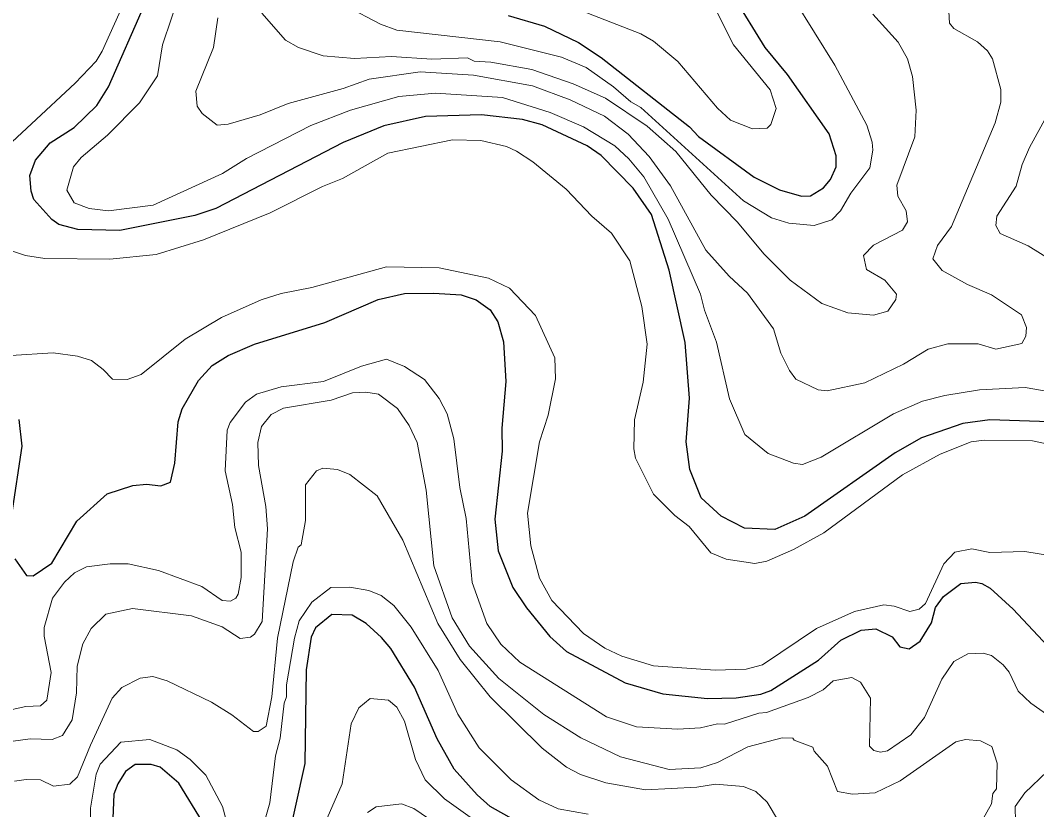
# Model space of a CAD drawing. Extents: x 673.3 to 698.5, y 6984.3 to 7012.3.
# Drawn here: x 693.559 to 694.91, y 6989.644 to 6990.693 of the extents above; entities that cross this region are included whole.
import ezdxf

# ---------------------------------------------------------------- set-up
doc = ezdxf.new("R2010")
doc.units = 0
doc.header["$LTSCALE"] = 0.032
doc.layers.add('1', color=7, linetype='Continuous', lineweight=25)
doc.layers.add('2', color=7, linetype='Continuous', lineweight=13)

msp = doc.modelspace()

# ---------------------------------------------------------------- linework, layer by layer
at = {"layer": '1'}
for points in [[(694.9397, 6990.1589), (694.8475, 6990.1621), (694.8117, 6990.1572), (694.7568, 6990.1384), (694.7215, 6990.1184), (694.6013, 6990.0339), (694.5616, 6990.0165), (694.5215, 6990.0182), (694.4902, 6990.0342), (694.4637, 6990.0582), (694.4485, 6990.0959), (694.4436, 6990.133), (694.4484, 6990.191), (694.4422, 6990.2649), (694.4213, 6990.3609), (694.3977, 6990.4353), (694.3732, 6990.4703), (694.3306, 6990.5137), (694.3121, 6990.5264), (694.2521, 6990.5542), (694.2263, 6990.5615), (694.1716, 6990.5678), (694.0971, 6990.5653), (694.0417, 6990.553), (693.9879, 6990.5309), (693.8185, 6990.443), (693.7908, 6990.4338), (693.691, 6990.4139), (693.6351, 6990.4154), (693.6098, 6990.4219), (693.6006, 6990.4286), (693.5765, 6990.4549), (693.5729, 6990.4662), (693.5714, 6990.4871), (693.5786, 6990.5072), (693.5982, 6990.5303), (693.6302, 6990.551), (693.6602, 6990.5802), (693.6757, 6990.6047), (693.7243, 6990.7149)], [(694.2069, 6990.6999), (694.2556, 6990.6857), (694.3007, 6990.664), (694.3309, 6990.6437), (694.4482, 6990.5516), (694.4603, 6990.5387), (694.5342, 6990.4848), (694.5678, 6990.4678), (694.5971, 6990.4595), (694.6091, 6990.4599), (694.6263, 6990.4705), (694.6356, 6990.4815), (694.643, 6990.4986), (694.643, 6990.5132), (694.634, 6990.5425), (694.5786, 6990.6213), (694.5487, 6990.6571), (694.5066, 6990.7259)], [(693.5511, 6989.9771), (693.5668, 6989.955), (693.5756, 6989.9547), (693.6004, 6989.9716), (693.6336, 6990.0272), (693.6741, 6990.0636), (693.7082, 6990.075), (693.7263, 6990.0766), (693.7455, 6990.0743), (693.7584, 6990.0792), (693.7642, 6990.1044), (693.7683, 6990.1594), (693.7738, 6990.1769), (693.7953, 6990.2144), (693.8138, 6990.2343), (693.8351, 6990.2477), (693.8697, 6990.2627), (693.9635, 6990.2915), (694.0341, 6990.3219), (694.0694, 6990.3299), (694.1085, 6990.3307), (694.1446, 6990.3283), (694.1647, 6990.3215), (694.1834, 6990.3083), (694.1934, 6990.2922), (694.201, 6990.2659), (694.204, 6990.2132), (694.1989, 6990.1509), (694.1992, 6990.1203), (694.1895, 6990.0301), (694.1937, 6989.988), (694.2132, 6989.9393), (694.2314, 6989.912), (694.2624, 6989.8742), (694.2846, 6989.8539), (694.3625, 6989.8123), (694.4127, 6989.7977), (694.472, 6989.7916), (694.5101, 6989.7926), (694.5429, 6989.7972), (694.5563, 6989.8021), (694.6196, 6989.8425), (694.6495, 6989.869), (694.6766, 6989.8826), (694.6958, 6989.8841), (694.7175, 6989.8734), (694.7278, 6989.8601), (694.7403, 6989.8578), (694.7547, 6989.8677), (694.7697, 6989.8921), (694.775, 6989.9128), (694.7858, 6989.927), (694.8089, 6989.9446), (694.8284, 6989.9464), (694.8368, 6989.9447), (694.848, 6989.9384), (694.8786, 6989.9103), (694.9311, 6989.8541)], [(693.5567, 6990.1627), (693.5607, 6990.1269), (693.547, 6990.0357)], [(694.241, 6989.6156), (694.1831, 6989.6482), (694.1657, 6989.6637), (694.1352, 6989.6978), (694.1128, 6989.7379), (694.0826, 6989.8066), (694.0511, 6989.8582), (694.0389, 6989.8728), (694.0182, 6989.8911), (693.9999, 6989.9022), (693.9725, 6989.9033), (693.9509, 6989.8855), (693.9452, 6989.8731), (693.9387, 6989.8299), (693.9369, 6989.705), (693.9101, 6989.5851)], [(693.8008, 6989.6274), (693.7691, 6989.6792), (693.7444, 6989.7005), (693.7325, 6989.7037), (693.7111, 6989.7038), (693.6984, 6989.6947), (693.6881, 6989.6783), (693.6829, 6989.6643), (693.6796, 6989.5897)]]:
    msp.add_lwpolyline(points, dxfattribs=at)
at = {"layer": '2'}
for points in [[(693.7717, 6990.732), (693.7478, 6990.6607), (693.7408, 6990.6195), (693.7172, 6990.5835), (693.6747, 6990.5408), (693.6393, 6990.5111), (693.6295, 6990.4984), (693.6203, 6990.4677), (693.63, 6990.4505), (693.6499, 6990.4433), (693.676, 6990.4399), (693.7352, 6990.4476), (693.8273, 6990.4897), (693.8591, 6990.5096), (693.9449, 6990.5533), (693.9974, 6990.574), (694.0616, 6990.5921), (694.1104, 6990.5963)], [(694.5871, 6990.7208), (694.6413, 6990.6337), (694.6837, 6990.5539), (694.691, 6990.5311), (694.6918, 6990.5208), (694.6877, 6990.497), (694.6626, 6990.4635), (694.649, 6990.4399), (694.6375, 6990.4279), (694.614, 6990.4204), (694.5801, 6990.4234), (694.5573, 6990.4307), (694.5198, 6990.4531), (694.3834, 6990.5773), (694.3701, 6990.5849), (694.3471, 6990.6048), (694.3108, 6990.6305), (694.278, 6990.6444), (694.1967, 6990.6646), (694.0593, 6990.6803), (694.0374, 6990.6881), (693.9917, 6990.7122)], [(694.2959, 6990.7095), (694.3835, 6990.6755), (694.4001, 6990.6656), (694.4327, 6990.6387), (694.4852, 6990.5766), (694.5027, 6990.5606), (694.532, 6990.5491), (694.5516, 6990.5499), (694.5565, 6990.5546), (694.5632, 6990.5759), (694.5552, 6990.6007), (694.5065, 6990.6608), (694.4776, 6990.7187)], [(693.7391, 6990.3821), (693.6778, 6990.3756), (693.5912, 6990.3765), (693.5653, 6990.3807), (693.5442, 6990.3875), (693.5097, 6990.4135), (693.4999, 6990.4359), (693.4963, 6990.4506), (693.4989, 6990.4737), (693.5151, 6990.5017), (693.6313, 6990.6099), (693.6594, 6990.6389), (693.6676, 6990.6522), (693.694, 6990.7113)], [(694.7929, 6990.705), (694.7936, 6990.6897), (694.7997, 6990.6823), (694.8311, 6990.6648), (694.8445, 6990.6529), (694.8511, 6990.6422), (694.862, 6990.6014), (694.862, 6990.5846), (694.8547, 6990.5572), (694.7963, 6990.419), (694.778, 6990.3941), (694.7718, 6990.3762), (694.784, 6990.3605), (694.8179, 6990.3419), (694.8496, 6990.3285), (694.8895, 6990.3016), (694.8962, 6990.2848), (694.8954, 6990.2732), (694.8898, 6990.2634), (694.8556, 6990.2559), (694.8319, 6990.2631), (694.7915, 6990.2632), (694.7655, 6990.2559), (694.7326, 6990.2362), (694.6813, 6990.2111), (694.631, 6990.2005), (694.6191, 6990.202), (694.5896, 6990.2164), (694.5811, 6990.2276), (694.5698, 6990.2509), (694.56, 6990.2833), (694.5251, 6990.3306), (694.5007, 6990.3533), (694.4697, 6990.3875), (694.4229, 6990.4733), (694.3946, 6990.5124), (694.3666, 6990.5421), (694.3354, 6990.5659), (694.2897, 6990.5875), (694.2394, 6990.606), (694.1612, 6990.6206), (694.0902, 6990.6247), (694.0225, 6990.6149), (693.9879, 6990.6027), (693.9148, 6990.5826), (693.8773, 6990.5677), (693.8347, 6990.5552)], [(693.8798, 6990.7027), (693.9111, 6990.667), (693.9286, 6990.6571), (693.9611, 6990.6462), (694.0028, 6990.6427), (694.0522, 6990.6452), (694.1055, 6990.6418)], [(694.1055, 6990.6418), (694.1532, 6990.6434), (694.162, 6990.6392), (694.184, 6990.6377), (694.2388, 6990.6281), (694.2934, 6990.609), (694.3363, 6990.59), (694.392, 6990.5525), (694.4298, 6990.5189), (694.4768, 6990.461), (694.5122, 6990.425), (694.5471, 6990.3827), (694.5819, 6990.3478), (694.624, 6990.3167), (694.6588, 6990.3045), (694.6929, 6990.3015), (694.7118, 6990.3067), (694.7225, 6990.322), (694.7233, 6990.3291), (694.7078, 6990.348), (694.6833, 6990.3622), (694.6797, 6990.3804), (694.6927, 6990.3942), (694.7313, 6990.4144), (694.7381, 6990.4254), (694.7361, 6990.4401), (694.7253, 6990.4595), (694.7236, 6990.4743), (694.7479, 6990.5386), (694.7496, 6990.574), (694.7448, 6990.6188), (694.7381, 6990.6421), (694.7254, 6990.6644), (694.692, 6990.7013)], [(693.8347, 6990.5552), (693.8204, 6990.554), (693.8002, 6990.5694), (693.7936, 6990.5792), (693.792, 6990.5992), (693.8152, 6990.6571), (693.8213, 6990.6968)], [(694.9441, 6990.3651), (694.8985, 6990.3936), (694.8613, 6990.4099), (694.8556, 6990.4205), (694.8566, 6990.4328), (694.8825, 6990.4728), (694.8905, 6990.5016), (694.9002, 6990.5243), (694.9531, 6990.6205)], [(694.1104, 6990.5963), (694.1997, 6990.5905), (694.263, 6990.5707), (694.3073, 6990.5516), (694.3491, 6990.5263), (694.3677, 6990.5091), (694.3875, 6990.4853), (694.4197, 6990.4288), (694.4629, 6990.3294), (694.4682, 6990.308), (694.4842, 6990.2654), (694.5014, 6990.1901), (694.5218, 6990.1426), (694.5529, 6990.1173), (694.5865, 6990.1046), (694.5984, 6990.1028), (694.6233, 6990.1124), (694.7193, 6990.1702), (694.758, 6990.187), (694.7874, 6990.1946), (694.8336, 6990.2021), (694.8945, 6990.2052), (694.9739, 6990.1915)], [(694.9519, 6990.1241), (694.9042, 6990.1344), (694.8399, 6990.1353), (694.8227, 6990.1329), (694.7814, 6990.1165), (694.7312, 6990.089), (694.6268, 6990.0117), (694.5865, 6989.9898), (694.5508, 6989.9742), (694.5352, 6989.9709), (694.4971, 6989.9769), (694.4766, 6989.9851), (694.4476, 6990.0204), (694.4286, 6990.0349), (694.4005, 6990.0634), (694.3766, 6990.1112), (694.3743, 6990.1236), (694.375, 6990.1623), (694.3865, 6990.2122), (694.3921, 6990.2626), (694.3848, 6990.3128), (694.369, 6990.3737), (694.3446, 6990.4101), (694.3184, 6990.433), (694.2844, 6990.4687), (694.24, 6990.5051), (694.2182, 6990.5195), (694.2047, 6990.5254), (694.1707, 6990.5335), (694.1329, 6990.5343), (694.0473, 6990.5165), (693.9869, 6990.4832), (693.9603, 6990.4723), (693.8906, 6990.4373), (693.8023, 6990.4015), (693.7391, 6990.3821)], [(693.5458, 6990.2478), (693.6023, 6990.251), (693.6346, 6990.2469), (693.6532, 6990.2408), (693.6688, 6990.2291), (693.681, 6990.2161), (693.7006, 6990.2158), (693.7192, 6990.2224), (693.7778, 6990.2692), (693.826, 6990.298), (693.8786, 6990.3216), (693.9055, 6990.33), (693.9459, 6990.338), (694.0452, 6990.3657), (694.1153, 6990.3641), (694.1811, 6990.3507), (694.2088, 6990.3374), (694.2434, 6990.3008), (694.2691, 6990.2444), (694.27, 6990.2165), (694.2604, 6990.1685), (694.2486, 6990.1327), (694.2329, 6990.0382), (694.2372, 6989.9946), (694.2488, 6989.9514), (694.2653, 6989.922), (694.3073, 6989.8782), (694.3358, 6989.8586), (694.3583, 6989.8477), (694.4001, 6989.8349), (694.4825, 6989.8292), (694.5236, 6989.8304), (694.5451, 6989.8363), (694.6172, 6989.8846), (694.6674, 6989.9072), (694.7065, 6989.9162), (694.7202, 6989.9145), (694.741, 6989.9073), (694.7533, 6989.9103), (694.762, 6989.9181), (694.7864, 6989.9708), (694.8008, 6989.9862), (694.8236, 6989.9904), (694.8476, 6989.9855), (694.8938, 6989.9871), (694.9539, 6989.9774)], [(694.6886, 6989.7922), (694.6757, 6989.8133), (694.6638, 6989.8193), (694.6392, 6989.8152), (694.6257, 6989.8029), (694.6061, 6989.7927), (694.5505, 6989.773), (694.5404, 6989.772), (694.4948, 6989.7575), (694.4852, 6989.7581), (694.4628, 6989.7524), (694.4328, 6989.751), (694.3778, 6989.7541), (694.3379, 6989.7671), (694.2228, 6989.8398), (694.1973, 6989.8637), (694.1787, 6989.8913), (694.1594, 6989.9458), (694.1512, 6990.0309), (694.1429, 6990.0721), (694.1349, 6990.1367), (694.126, 6990.17), (694.1154, 6990.1905), (694.0959, 6990.2158), (694.0691, 6990.2329), (694.0453, 6990.2428), (694.012, 6990.2334), (693.9615, 6990.2133), (693.9055, 6990.2062), (693.8724, 6990.1962), (693.8579, 6990.1856), (693.8377, 6990.1584), (693.8336, 6990.1483), (693.8311, 6990.0944), (693.8407, 6990.0496), (693.8438, 6990.019), (693.8523, 6989.9863), (693.8522, 6989.9523), (693.8482, 6989.9304), (693.8451, 6989.9249), (693.8381, 6989.9212), (693.8268, 6989.9221), (693.7999, 6989.9403), (693.7421, 6989.9619), (693.7019, 6989.9708), (693.6782, 6989.9708), (693.6465, 6989.9668), (693.6307, 6989.9586), (693.6174, 6989.9461), (693.6015, 6989.9251), (693.5905, 6989.8861), (693.5901, 6989.8743), (693.5997, 6989.8261), (693.5938, 6989.7892), (693.5852, 6989.7817), (693.5657, 6989.781), (693.5316, 6989.7735)], [(693.549, 6989.735), (693.5719, 6989.7378), (693.6009, 6989.7372), (693.6147, 6989.7423), (693.6274, 6989.7634), (693.6331, 6989.7992), (693.634, 6989.8346), (693.6417, 6989.8643), (693.6529, 6989.8847), (693.6723, 6989.9036), (693.7075, 6989.9113), (693.7861, 6989.9016), (693.827, 6989.8869), (693.851, 6989.8715), (693.8648, 6989.873), (693.8701, 6989.8772), (693.8799, 6989.8938), (693.8872, 6990.0174), (693.8849, 6990.0467), (693.875, 6990.1014), (693.8742, 6990.132), (693.8793, 6990.1534), (693.892, 6990.1692), (693.9084, 6990.1776), (693.9717, 6990.1882), (694, 6990.198), (694.0181, 6990.1988), (694.0346, 6990.1964), (694.0598, 6990.177), (694.0755, 6990.1546), (694.086, 6990.1318), (694.0981, 6990.0688), (694.1084, 6989.9682), (694.1326, 6989.899), (694.1557, 6989.8612), (694.1945, 6989.8183), (694.2545, 6989.7702), (694.3036, 6989.7391), (694.3566, 6989.7141), (694.4213, 6989.6972), (694.4632, 6989.6995), (694.4856, 6989.7064), (694.5257, 6989.7273), (694.5713, 6989.7395), (694.5857, 6989.7387), (694.5871, 6989.7362), (694.612, 6989.727)], [(693.5507, 6989.6817), (693.5662, 6989.6841), (693.5853, 6989.6834), (693.6025, 6989.6751), (693.6242, 6989.6778), (693.6347, 6989.6875), (693.6517, 6989.7295), (693.6808, 6989.792), (693.6937, 6989.8064), (693.7177, 6989.8185), (693.7347, 6989.8209), (693.754, 6989.8151), (693.8126, 6989.7866), (693.8398, 6989.7698), (693.8686, 6989.7477), (693.8748, 6989.7479), (693.8853, 6989.7547), (693.893, 6989.7936), (693.9003, 6989.8717), (693.9212, 6989.9732), (693.928, 6989.9926), (693.9319, 6989.9959), (693.9378, 6990.0281), (693.9376, 6990.0759), (693.9522, 6990.0944), (693.9608, 6990.0978), (693.9804, 6990.0962), (693.9967, 6990.0896), (694.033, 6990.0612), (694.0671, 6990.002), (694.1135, 6989.8913), (694.1431, 6989.8436), (694.183, 6989.7938), (694.2521, 6989.7255), (694.2847, 6989.7004), (694.3032, 6989.6904), (694.337, 6989.6796), (694.3899, 6989.6701), (694.4579, 6989.6736), (694.4828, 6989.6776), (694.5201, 6989.6748), (694.5363, 6989.6678), (694.5514, 6989.6537), (694.5665, 6989.6285)], [(693.8765, 6989.6051), (693.8904, 6989.6527), (693.8979, 6989.7154), (693.9042, 6989.739), (693.9093, 6989.7856), (693.9126, 6989.7939), (693.9126, 6989.8098), (693.9231, 6989.8717), (693.9294, 6989.895), (693.946, 6989.9197), (693.9715, 6989.939), (693.9967, 6989.9398), (694.0221, 6989.935), (694.0381, 6989.9287), (694.0552, 6989.9152), (694.0783, 6989.8866), (694.1139, 6989.8286), (694.1404, 6989.7708), (694.1687, 6989.7262), (694.2113, 6989.6833), (694.2478, 6989.6569), (694.2736, 6989.645), (694.3134, 6989.6378)], [(694.9259, 6989.7686), (694.9018, 6989.7853), (694.8849, 6989.8013), (694.873, 6989.8264), (694.8653, 6989.8364), (694.8498, 6989.8486), (694.8384, 6989.8519), (694.8184, 6989.8509), (694.7997, 6989.8407), (694.7838, 6989.8175), (694.7605, 6989.7662), (694.7425, 6989.7431), (694.7115, 6989.7218), (694.7022, 6989.7201), (694.6934, 6989.7226), (694.6875, 6989.728), (694.6886, 6989.7922)], [(694.1629, 6989.6292), (694.1224, 6989.6582), (694.097, 6989.6836), (694.084, 6989.7104), (694.0694, 6989.7613), (694.0593, 6989.78), (694.048, 6989.7894), (694.0238, 6989.7915), (694.0085, 6989.7792), (693.9982, 6989.758), (693.9864, 6989.6783), (693.9466, 6989.5868)], [(693.6529, 6989.5455), (693.6519, 6989.6456), (693.6593, 6989.6909), (693.6648, 6989.7043), (693.692, 6989.7337), (693.7309, 6989.737), (693.7665, 6989.7233), (693.7844, 6989.7104), (693.805, 6989.6898), (693.8272, 6989.6478), (693.832, 6989.6318)], [(694.612, 6989.727), (694.6137, 6989.7217), (694.6317, 6989.7017), (694.6448, 6989.668), (694.6647, 6989.6646), (694.6951, 6989.6663), (694.7284, 6989.682), (694.8021, 6989.7339), (694.8149, 6989.737), (694.8349, 6989.7354), (694.8502, 6989.7276), (694.857, 6989.7056), (694.8563, 6989.6714), (694.8513, 6989.6654), (694.8497, 6989.6514), (694.8351, 6989.6253), (694.834, 6989.6077), (694.8429, 6989.596), (694.8541, 6989.5876), (694.8729, 6989.5789), (694.9251, 6989.5618)], [(694.9739, 6989.5846), (694.9083, 6989.6045), (694.887, 6989.6195), (694.8856, 6989.6246), (694.8816, 6989.6274), (694.8811, 6989.6478), (694.8939, 6989.6663), (694.9237, 6989.6945)], [(694.0199, 6989.64), (694.0315, 6989.6474), (694.0653, 6989.6515), (694.0817, 6989.6455), (694.133, 6989.6102)]]:
    msp.add_lwpolyline(points, dxfattribs=at)

doc.saveas('drawing.dxf')
